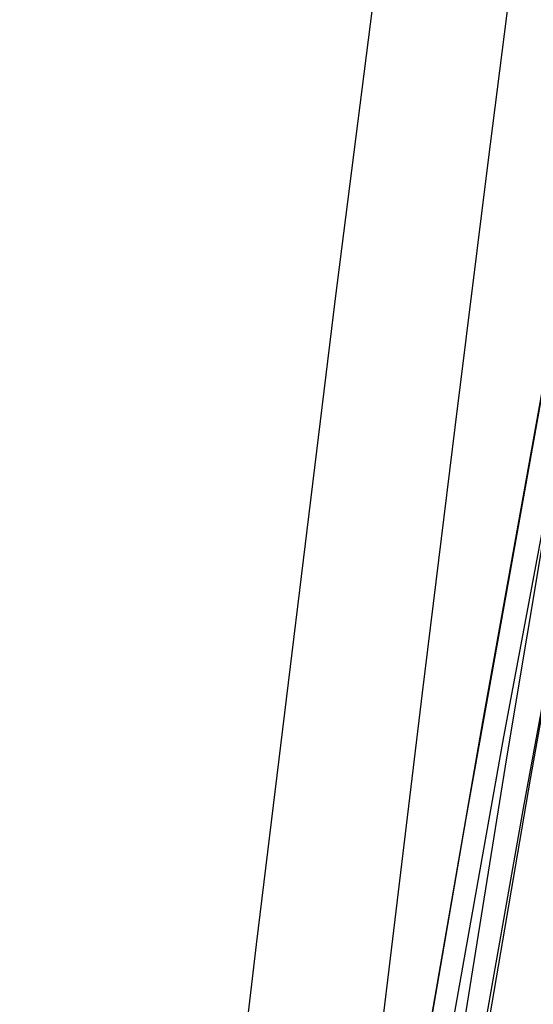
# Model space of a CAD drawing. Header units: metres. Extents: x 209747 to 209830, y 1182430 to 1182564.
# Tile 1006 of 1056: x 209752.789 to 209752.98, y 1182491.182 to 1182491.548. Entities that reach past the tile are written whole.
import ezdxf

# ---------------------------------------------------------------- set-up
doc = ezdxf.new("R2010")
doc.units = ezdxf.units.M
doc.header["$MEASUREMENT"] = 0
doc.linetypes.add('DGN Style 2', pattern=[15.036391, 9.021834, -6.014556])
doc.layers.get('0').update_dxf_attribs({"color": 254})

# ---------------------------------------------------------------- blocks, each defined once
blk = doc.blocks.new('*U9')
at = {"color": 40, "linetype": 'Continuous'}
for p, q in [((2.07769, -7.46794), (2.0652, -7.56636)), ((2.0652, -7.56636), (2.0529, -7.66477)), ((2.0529, -7.66477), (2.04076, -7.76336)), ((2.04076, -7.76336), (2.02882, -7.86194)), ((2.02882, -7.86194), (2.01703, -7.96068))]:
    blk.add_line(p, q, dxfattribs=at)
blk = doc.blocks.new('ATTEMP')
at = {"color": 5, "linetype": 'Continuous', "flags": 128}
for points in [[(-8.67695, -9.54111), (-8.65491, -9.30013), (-8.63185, -9.05927), (-8.60776, -8.81854), (-8.58263, -8.57794), (-8.55644, -8.33746), (-8.52918, -8.09711), (-8.50084, -7.85689), (-8.47142, -7.6168), (-8.4409, -7.37684), (-8.40927, -7.137), (-8.37653, -6.89729), (-8.34268, -6.65772), (-8.3077, -6.41827), (-8.27159, -6.17895)], [(-8.62947, -9.37158), (-8.60217, -9.14457), (-8.57346, -8.91779), (-8.54331, -8.69125), (-8.51169, -8.46495), (-8.47858, -8.23889), (-8.44396, -8.01308), (-8.40779, -7.78754), (-8.37006, -7.56225), (-8.33075, -7.33723), (-8.28984, -7.11249), (-8.2473, -6.88802), (-8.20312, -6.66384), (-8.15729, -6.43995), (-8.10978, -6.21635)], [(-8.65161, -9.54084), (-8.62537, -9.32173), (-8.59767, -9.10287), (-8.56848, -8.88427), (-8.53777, -8.66594), (-8.5055, -8.44789), (-8.47163, -8.23013), (-8.43613, -8.01267), (-8.39898, -7.79552), (-8.36015, -7.57869), (-8.3196, -7.36219), (-8.27731, -7.14602), (-8.23325, -6.93021), (-8.1874, -6.71474), (-8.13974, -6.49965), (-8.09023, -6.28492)], [(-8.65031, -9.48086), (-8.62459, -9.27055), (-8.59742, -9.06048), (-8.56875, -8.85068), (-8.53854, -8.64116), (-8.50676, -8.43193), (-8.47336, -8.22302), (-8.43831, -8.01443), (-8.40157, -7.8062), (-8.3631, -7.59831), (-8.32287, -7.39081), (-8.28085, -7.18369), (-8.237, -6.97696), (-8.19129, -6.77066), (-8.14369, -6.56478), (-8.09418, -6.35933)], [(-8.66063, -9.49194), (-8.63803, -9.30099), (-8.6142, -9.11015), (-8.58907, -8.91944), (-8.56261, -8.72889), (-8.53478, -8.53854), (-8.50553, -8.34843), (-8.47481, -8.15857), (-8.44258, -7.96901), (-8.4088, -7.77977), (-8.37343, -7.59088), (-8.33641, -7.40237), (-8.29773, -7.21427), (-8.25732, -7.0266), (-8.21515, -6.83939), (-8.17118, -6.65266), (-8.12537, -6.46644), (-8.07768, -6.28075)], [(-8.6497, -9.37959), (-8.63125, -9.22456), (-8.61193, -9.06888), (-8.5917, -8.91264), (-8.57055, -8.75592), (-8.54845, -8.59879), (-8.52537, -8.44133), (-8.50128, -8.2836), (-8.47616, -8.12566), (-8.44998, -7.96757), (-8.42271, -7.80939), (-8.39432, -7.65117), (-8.36477, -7.49296), (-8.33404, -7.33482), (-8.3021, -7.17681), (-8.26891, -7.01896), (-8.23444, -6.86132), (-8.19867, -6.70396), (-8.16154, -6.5469), (-8.12304, -6.39021)], [(-8.64974, -9.37996), (-8.63157, -9.2272), (-8.6128, -9.07579), (-8.59343, -8.92574), (-8.57346, -8.77704), (-8.55288, -8.6297), (-8.5317, -8.48372), (-8.50991, -8.33909), (-8.48751, -8.19582), (-8.4645, -8.05391), (-8.44089, -7.91336), (-8.41667, -7.77416), (-8.39184, -7.63633), (-8.36642, -7.49986), (-8.34039, -7.36476), (-8.31377, -7.23102), (-8.28655, -7.09864), (-8.25874, -6.96763), (-8.23035, -6.83799), (-8.20137, -6.70971), (-8.17181, -6.5828), (-8.14168, -6.45726), (-8.11077, -6.33225)], [(-8.64974, -9.37996), (-8.63157, -9.2272), (-8.6128, -9.07579), (-8.59343, -8.92574), (-8.57346, -8.77704), (-8.55288, -8.6297), (-8.5317, -8.48372), (-8.50991, -8.33909), (-8.48751, -8.19582), (-8.4645, -8.05391), (-8.44089, -7.91336), (-8.41667, -7.77416), (-8.39184, -7.63633), (-8.36642, -7.49986), (-8.34039, -7.36476), (-8.31377, -7.23102), (-8.28655, -7.09864), (-8.25874, -6.96763), (-8.23035, -6.83799), (-8.20137, -6.70971), (-8.17181, -6.5828), (-8.14168, -6.45726), (-8.11098, -6.33309)]]:
    blk.add_lwpolyline(points, dxfattribs=at)
at = {"color": 3, "linetype": 'Continuous'}
blk.add_blockref('*U9', (-10.48, 0), dxfattribs=at)

msp = doc.modelspace()

# ---------------------------------------------------------------- block references
at = {"color": 1, "linetype": 'DGN Style 2'}
msp.add_blockref('ATTEMP', (209761.37756, 1182499.06107), dxfattribs=at)

doc.saveas('drawing.dxf')
